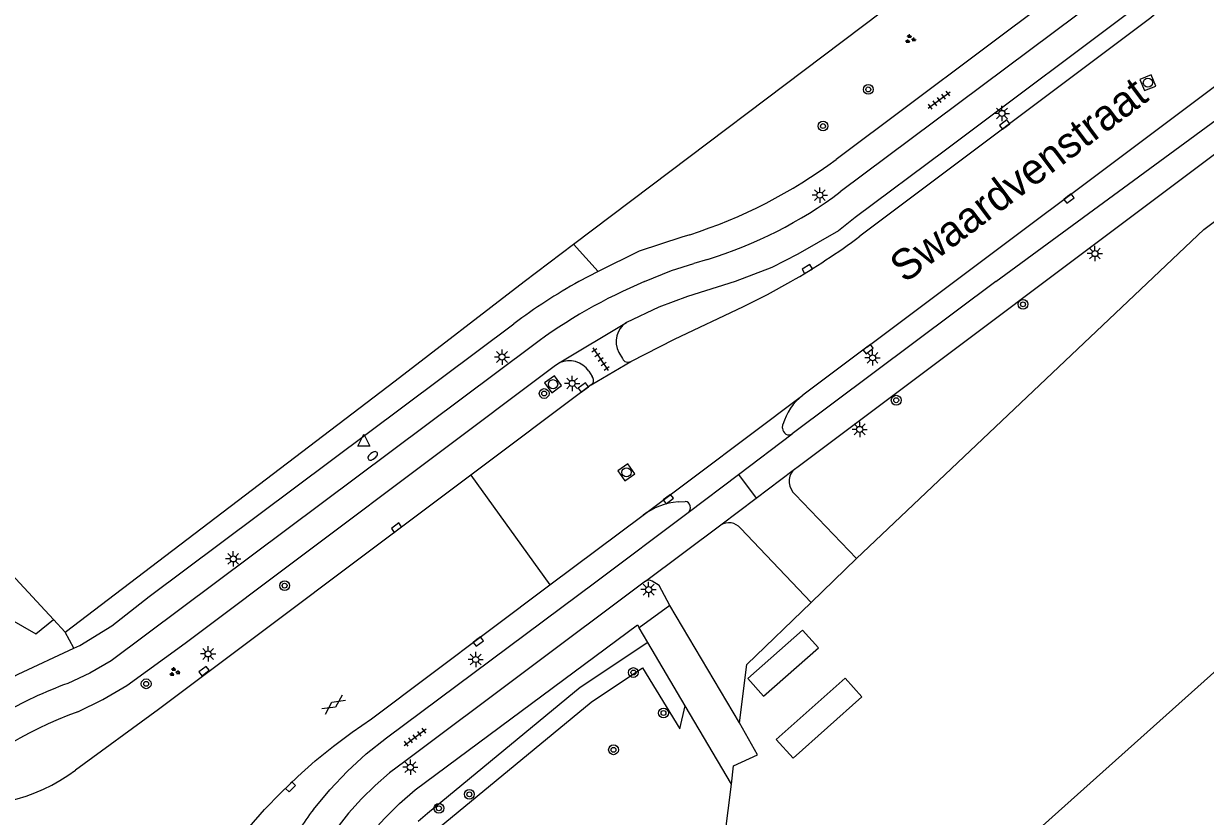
# Model space of a CAD drawing. Extents: x 130998 to 133001, y 398999 to 403002.
# Drawn here: x 131050.2 to 131146.9, y 399456.3 to 399521.1 of the extents above; entities that cross this region are included whole.
import ezdxf

# ---------------------------------------------------------------- set-up
doc = ezdxf.new("R2010")
doc.units = 0
for name, color, linetype in [('gg-afsc-hekwerk', 7, 'Continuous'), ('gg-anno-openbare ruimte label', 7, 'Continuous'), ('gg-bbg-hoofdgebouw', 7, 'Continuous'), ('gg-bbg-luifel en loopbrug', 7, 'Continuous'), ('gg-knt-verharding', 7, 'Continuous'), ('gt-grn-groengrens', 7, 'Continuous'), ('gt-grn-weggrens', 7, 'Continuous'), ('gt-symb-boom', 7, 'Continuous'), ('gt-symb-brandkraan', 7, 'Continuous'), ('gt-symb-gesloten verharding', 7, 'Continuous'), ('gt-symb-groenvak', 7, 'Continuous'), ('gt-symb-kolk', 7, 'Continuous'), ('gt-symb-lichtmast', 7, 'Continuous'), ('gt-symb-rioolschacht', 7, 'Continuous'), ('gt-symb-tegel verharding', 7, 'Continuous'), ('gt-symb-waterafsluiter', 7, 'Continuous')]:
    doc.layers.add(name, color=color, linetype=linetype)

# ---------------------------------------------------------------- blocks, each defined once
blk = doc.blocks.new('gt0-KOLK')
at = {"layer": 'gt-symb-kolk'}
blk.add_lwpolyline([(0, 0), (0.375, 0), (0.375, 0.4), (-0.375, 0.4), (-0.375, 0), (0, 0)], dxfattribs=at)
blk = doc.blocks.new('gt0-LMAST')
at = {"layer": 'gt-symb-lichtmast'}
for p, q in [((-0.182, 0.173), (-0.447, 0.438)), ((-0.005, 0.246), (-0.005, 0.621)), ((0.172, 0.173), (0.437, 0.438)), ((-0.255, -0.004), (-0.63, -0.004)), ((-0.182, -0.181), (-0.447, -0.446)), ((-0.005, -0.254), (-0.005, -0.629)), ((0.437, -0.446), (0.172, -0.181)), ((0.245, -0.004), (0.62, -0.004))]:
    blk.add_line(p, q, dxfattribs=at)
blk.add_circle((-0.005, -0.004), 0.25, dxfattribs=at)
blk = doc.blocks.new('gt0-RS')
at = {"layer": 'gt-symb-rioolschacht'}
blk.add_lwpolyline([(-0.5, -0.5), (0.5, -0.5), (0.5, 0.5), (-0.5, 0.5)], close=True, dxfattribs=at)
blk.add_circle((0, 0), 0.375, dxfattribs=at)
blk = doc.blocks.new('gt0-BR')
at = {"layer": 'gt-symb-brandkraan'}
for centre, radius, start, end in [((-0.244, 0), 0.206, 107.56694, 252.43307), ((0.599, -2.664), 3, 106.89205, 107.56694), ((0, -0.691), 0.938, 73.10799, 106.89205), ((-0.599, -2.664), 3, 72.43309, 73.10799), ((0.244, 0), 0.206, 287.56695, 72.43309), ((0.599, 2.664), 3, 252.43307, 253.10797), ((0, 0.691), 0.938, 253.10797, 286.89206), ((-0.599, 2.664), 3, 286.89206, 287.56695)]:
    blk.add_arc(centre, radius, start, end, dxfattribs=at)
blk = doc.blocks.new('gt0-WAFSL')
at = {"layer": 'gt-symb-waterafsluiter'}
for p, q in [((-0.5, -0.333), (0, 0.667)), ((0, 0.667), (0.5, -0.333)), ((0.5, -0.333), (-0.5, -0.333))]:
    blk.add_line(p, q, dxfattribs=at)
blk = doc.blocks.new('gt0-BOOM')
at = {"layer": 'gt-symb-boom'}
for radius in [0.4, 0.2]:
    blk.add_circle((0, 0), radius, dxfattribs=at)
blk = doc.blocks.new('gt0-GRVAK')
at = {"layer": 'gt-symb-groenvak'}
for p, q in [((-0.11, 0.189), (-0.228, 0.24)), ((-0.182, 0.153), (0.088, 0.153)), ((-0.091, 0.211), (-0.156, 0.322)), ((-0.047, 0.214), (-0.047, 0.393)), ((-0.004, 0.211), (0.061, 0.322)), ((0.015, 0.189), (0.133, 0.24)), ((0.262, -0.052), (0.197, 0.059)), ((0.305, -0.049), (0.305, 0.13)), ((0.349, -0.052), (0.414, 0.059)), ((-0.245, -0.228), (-0.363, -0.177)), ((-0.318, -0.264), (-0.047, -0.264)), ((-0.226, -0.206), (-0.291, -0.095)), ((-0.183, -0.203), (-0.183, -0.024)), ((-0.139, -0.206), (-0.074, -0.095)), ((-0.12, -0.228), (-0.002, -0.177)), ((0.243, -0.074), (0.125, -0.023)), ((0.17, -0.11), (0.441, -0.11)), ((0.368, -0.074), (0.486, -0.023))]:
    blk.add_line(p, q, dxfattribs=at)
blk = doc.blocks.new('gt0-GESVH1')
at = {"layer": 'gt-symb-gesloten verharding'}
for p, q in [((-0.992, -0.261), (0.008, 0.239)), ((0.008, -0.261), (-0.992, 0.239)), ((0.008, 0.239), (1.008, -0.261)), ((1.008, 0.239), (0.008, -0.261))]:
    blk.add_line(p, q, dxfattribs=at)
blk = doc.blocks.new('gt0-TEG1')
at = {"layer": 'gt-symb-tegel verharding'}
for p, q in [((-1.125, 0), (1.125, 0)), ((-0.9, -0.25), (-0.9, 0.25)), ((-0.45, -0.25), (-0.45, 0.25)), ((0, -0.25), (0, 0.25)), ((0.45, -0.25), (0.45, 0.25)), ((0.9, -0.25), (0.9, 0.25))]:
    blk.add_line(p, q, dxfattribs=at)

msp = doc.modelspace()

# ---------------------------------------------------------------- linework, layer by layer
at = {"layer": 'gg-afsc-hekwerk'}
for p, q in [((131095.21, 399503.059), (131134.426, 399532.662)), ((131091.157, 399500), (131095.21, 399503.059)), ((131114.626, 399473.764), (131118.326, 399477.369)), ((131052.69, 399472.362), (131053.639, 399471.34)), ((131103.899, 399463.431), (131104.337, 399465.303))]:
    msp.add_line(p, q, dxfattribs=at)
for points in [[(131118.326, 399477.369), (131146.747, 399504.255), (131198.703, 399543.323), (131198.871, 399543.099)], [(131053.639, 399471.34), (131080.635, 399491.884), (131091.157, 399500)], [(131028.61, 399498.374), (131042.332, 399483.512), (131052.69, 399472.362)], [(131108.764, 399463.92), (131109.383, 399468.697), (131114.626, 399473.764)], [(131108.108, 399458.893), (131108.277, 399460.391), (131110.237, 399461.296), (131108.764, 399463.92)], [(131144.418, 399387.98), (131104.75, 399432.233), (131108.108, 399458.893)]]:
    msp.add_lwpolyline(points, dxfattribs=at)
at = {"layer": 'gg-bbg-hoofdgebouw'}
msp.add_lwpolyline([(131144.344, 399420.452), (131116.835, 399451.185), (131121.515, 399455.413), (131126.82, 399449.487), (131172.16, 399490.064), (131170.189, 399492.266)], dxfattribs=at)
at = {"layer": 'gg-bbg-luifel en loopbrug'}
for points in [[(131110.73, 399466.088), (131115.22, 399470.048), (131113.936, 399471.504), (131109.446, 399467.544), (131110.73, 399466.088)], [(131111.784, 399462.549), (131117.399, 399467.567), (131118.767, 399466.036), (131113.152, 399461.018), (131111.784, 399462.549)]]:
    msp.add_lwpolyline(points, dxfattribs=at)
at = {"layer": 'gg-knt-verharding'}
for p, q in [((131145.53, 399528.65), (131117.008, 399507.329)), ((131113.676, 399484.964), (131168.67, 399526.25)), ((131138.94, 399526.66), (131116.67, 399509.99)), ((131143.841, 399524.41), (131125.616, 399510.744)), ((131119.173, 399494.627), (131154.56, 399521.17)), ((131104.703, 399503.831), (131104.07, 399503.63)), ((131106.16, 399501.811), (131105.048, 399501.47)), ((131097.221, 399500.832), (131095.648, 399500)), ((131129.742, 399500), (131113.091, 399487.547)), ((131094.043, 399493.343), (131099.529, 399496.658)), ((131119.173, 399494.627), (131113.949, 399490.719)), ((131096.655, 399491.563), (131099.9, 399493.47)), ((131098.92, 399494.2), (131099.21, 399493.7)), ((131096.45, 399492.66), (131096.72, 399492.239)), ((131096.655, 399491.563), (131086.817, 399484.182)), ((131100.886, 399480.903), (131113.949, 399490.719)), ((131112.299, 399488.002), (131112.326, 399488.303)), ((131108.693, 399484.228), (131113.091, 399487.547)), ((131113.164, 399484.577), (131113.676, 399484.964)), ((131104.586, 399481.128), (131108.693, 399484.228)), ((131110.142, 399482.292), (131113.164, 399484.577)), ((131103.747, 399481.997), (131104.342, 399482.021)), ((131107.238, 399480.097), (131110.142, 399482.292)), ((131118.326, 399477.369), (131113.332, 399482.579)), ((131093.28, 399475.205), (131100.886, 399480.903)), ((131101.079, 399475.499), (131107.238, 399480.097)), ((131108.848, 399479.828), (131114.626, 399473.764)), ((131103.087, 399473.511), (131100.578, 399471.694)), ((131108.764, 399463.92), (131103.087, 399473.511)), ((131101.281, 399470.499), (131100.578, 399471.694)), ((131104.337, 399465.303), (131101.281, 399470.499)), ((131108.108, 399458.893), (131104.337, 399465.303))]:
    msp.add_line(p, q, dxfattribs=at)
for points in [[(131143.184, 399522.245), (131142.4, 399521.56), (131118.598, 399503.699)], [(131129.742, 399500), (131153.16, 399517.21), (131154.92, 399518.3)], [(131125.616, 399510.744), (131118.236, 399505.23), (131116.872, 399504.149)], [(131116.872, 399504.149), (131113.548, 399502.243), (131111.415, 399501.138), (131108.411, 399500)], [(131104.07, 399503.63), (131100.565, 399502.478), (131097.221, 399500.832)], [(131101.006, 399500), (131103.209, 399500.9), (131105.048, 399501.47)], [(131108.411, 399500), (131104.51, 399498.77), (131102.19, 399497.91), (131099.529, 399496.658)], [(131099.9, 399493.47), (131103.45, 399495.3), (131109.1, 399497.97), (131111.059, 399498.946), (131112.978, 399500)], [(131054.362, 399470.03), (131054.83, 399470.25), (131057.45, 399471.84), (131060.51, 399474.25), (131090.333, 399496.552)], [(131091.85, 399494.75), (131057.4, 399469), (131055.67, 399467.99), (131053.848, 399467.148)], [(131054.688, 399464.829), (131056.72, 399465.83), (131058.68, 399466.97), (131063.45, 399470.43), (131093.742, 399493.161), (131094.043, 399493.343)], [(131086.817, 399484.182), (131061.26, 399465.01), (131054.495, 399460.045)], [(131073.937, 399456.839), (131075.274, 399458.454), (131076.718, 399459.973), (131078.263, 399461.391), (131079.9, 399462.7), (131097.025, 399475.461), (131104.586, 399481.128)], [(131101.079, 399475.499), (131081.401, 399460.77), (131080.159, 399459.819), (131078.978, 399458.794), (131077.86, 399457.7), (131076.811, 399456.54), (131075.844, 399455.312), (131074.974, 399454.014), (131073.372, 399451.333), (131072.879, 399450.421), (131072.003, 399448.543), (131071.511, 399447.631), (131070.422, 399445.868), (131069.231, 399444.171), (131067.091, 399441.63), (131064.85, 399439.18)], [(131067.567, 399453.824), (131068.683, 399455.384), (131069.942, 399456.83), (131071.286, 399458.196), (131072.666, 399459.525), (131074.09, 399460.804), (131075.569, 399462.019), (131077.1, 399463.169), (131078.68, 399464.25), (131093.28, 399475.205)], [(131103.087, 399473.511), (131102.193, 399475.143), (131101.639, 399475.497)], [(131065.65, 399436.46), (131067.625, 399438.617), (131069.677, 399436.717), (131071.286, 399438.497), (131069.248, 399440.393), (131070.896, 399442.266), (131071.704, 399443.315), (131072.461, 399444.401), (131073.145, 399445.534), (131074.307, 399447.912), (131076.657, 399452.03), (131077.575, 399453.474), (131078.614, 399454.833), (131079.754, 399456.111), (131080.973, 399457.313), (131082.267, 399458.434), (131100.438, 399471.931), (131100.578, 399471.694)], [(131043.183, 399464.056), (131046.501, 399466.108), (131047.578, 399466.738), (131049.793, 399467.886), (131054.362, 399470.03)]]:
    msp.add_lwpolyline(points, dxfattribs=at)
for centre, radius, start, end in [((131092.332, 399542.573), 40.669, 287.70887, 306.75775), ((131095.85, 399535.501), 35.233, 287.01484, 306.90687), ((131085.379, 399548.051), 55.413, 299.87185, 306.83278), ((131118.075, 399459.608), 46.201, 119.04114, 126.90423), ((131117.825, 399460.058), 43.339, 112.83571, 126.82374), ((131100.53, 399495.106), 1.847, 122.80754, 209.36143), ((131094.862, 399491.647), 1.883, 32.53763, 115.77918), ((131099.659, 399493.897), 0.491, 203.72988, 299.40023), ((131096.404, 399491.928), 0.443, 304.54269, 44.47266), ((131116.896, 399486.986), 4.756, 128.29004, 163.92579), ((131112.813, 399487.98), 0.515, 177.59544, 302.65026), ((131114.256, 399483.663), 1.425, 140.07708, 229.53563), ((131104.359, 399476.108), 5.921, 95.93587, 125.91622), ((131104.26, 399481.519), 0.509, 309.86059, 80.70393), ((131107.887, 399479.03), 1.249, 39.70002, 121.32917), ((131101.358, 399475.118), 0.472, 53.41398, 126.17676), ((131066.912, 399432.196), 37.314, 110.49362, 119.72687), ((131065.923, 399433.869), 32.935, 109.94464, 134.25181), ((131045.831, 399471.654), 14.485, 258.48638, 306.73394), ((131089.534, 399444.81), 19.697, 142.35954, 154.54752)]:
    msp.add_arc(centre, radius, start, end, dxfattribs=at)
at = {"layer": 'gt-grn-groengrens'}
for p, q in [((131095.21, 399503.059), (131097.221, 399500.832)), ((131054.362, 399470.03), (131053.639, 399471.34))]:
    msp.add_line(p, q, dxfattribs=at)
for points in [[(131000, 399509.481), (131002.447, 399508.33), (131011.199, 399501.9), (131019.423, 399497.846), (131023.754, 399493.703), (131029.989, 399486.435), (131036.081, 399479.885), (131051.253, 399471.195), (131052.69, 399472.362)], [(131101.281, 399470.499), (131095.759, 399466.815), (131083.262, 399456.505), (131082.501, 399455.855)], [(131084.227, 399455.356), (131096.655, 399465.61), (131100.853, 399468.411), (131103.899, 399463.431)]]:
    msp.add_lwpolyline(points, dxfattribs=at)
at = {"layer": 'gt-grn-weggrens'}
for p, q in [((131086.817, 399484.182), (131093.28, 399475.205)), ((131108.693, 399484.228), (131110.142, 399482.292))]:
    msp.add_line(p, q, dxfattribs=at)

# ---------------------------------------------------------------- block references
at = {"layer": 'gt-symb-boom'}
for p in [(131119.301, 399515.708), (131115.602, 399512.712), (131092.805, 399490.845), (131071.581, 399475.139), (131100.101, 399468.033), (131060.264, 399467.109), (131102.56, 399464.721), (131098.475, 399461.716), (131086.69, 399458.077), (131084.196, 399456.933)]:
    msp.add_blockref('gt0-BOOM', p, dxfattribs=at)
at = {"layer": 'gt-symb-boom', "rotation": -53.13010235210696}
for p in [(131131.954, 399498.139), (131121.586, 399490.297)]:
    msp.add_blockref('gt0-BOOM', p, dxfattribs=at)
at = {"layer": 'gt-symb-brandkraan', "rotation": 37.523171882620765}
msp.add_blockref('gt0-BR', (131078.791, 399485.743), dxfattribs=at)
at = {"layer": 'gt-symb-gesloten verharding', "rotation": 34.40523428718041}
msp.add_blockref('gt0-GESVH1', (131075.584, 399465.414), dxfattribs=at)
at = {"layer": 'gt-symb-groenvak'}
for p in [(131122.719, 399519.825), (131062.568, 399468.074)]:
    msp.add_blockref('gt0-GRVAK', p, dxfattribs=at)
at = {"layer": 'gt-symb-kolk'}
for p, rotation in [((131130.565, 399512.673), 36.95012773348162), ((131135.596, 399506.941), -143.13010235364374), ((131114.411, 399500.853), 31.13079914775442), ((131119.173, 399494.627), -142.2707301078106), ((131096.128, 399491.176), 36.743796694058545), ((131102.838, 399482.37), -143.07845401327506), ((131080.849, 399479.715), 36.99589775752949), ((131087.299, 399470.724), -142.92387968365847), ((131065.118, 399467.989), 36.86989764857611), ((131071.921, 399458.815), -134.5137674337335)]:
    msp.add_blockref('gt0-KOLK', p, dxfattribs=dict(at, rotation=rotation))
at = {"layer": 'gt-symb-lichtmast'}
for p in [(131130.234, 399513.749), (131115.347, 399507.068), (131137.835, 399502.295), (131089.361, 399493.831), (131119.658, 399493.767), (131095.097, 399491.676), (131118.604, 399487.915), (131067.389, 399477.329), (131101.35, 399474.816), (131065.333, 399469.557), (131087.209, 399469.101), (131081.868, 399460.293)]:
    msp.add_blockref('gt0-LMAST', p, dxfattribs=at)
at = {"layer": 'gt-symb-rioolschacht'}
for p, rotation in [((131142.163, 399516.26), -157.61363443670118), ((131093.532, 399491.604), -143.70304105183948), ((131099.533, 399484.403), -145.0220677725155)]:
    msp.add_blockref('gt0-RS', p, dxfattribs=dict(at, rotation=rotation))
at = {"layer": 'gt-symb-tegel verharding'}
for p, rotation in [((131125.108, 399514.839), 36.7896996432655), ((131097.414, 399493.643), -55.627115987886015), ((131082.25, 399462.749), 36.70953402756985)]:
    msp.add_blockref('gt0-TEG1', p, dxfattribs=dict(at, rotation=rotation))
at = {"layer": 'gt-symb-waterafsluiter'}
msp.add_blockref('gt0-WAFSL', (131078.064, 399486.867), dxfattribs=at)

# ---------------------------------------------------------------- texts
at = {"layer": 'gg-anno-openbare ruimte label'}
msp.add_text('Swaardvenstraat', height=2.5, rotation=36.9, dxfattribs=at).set_placement((131122.287, 399499.815))

doc.saveas('drawing.dxf')
